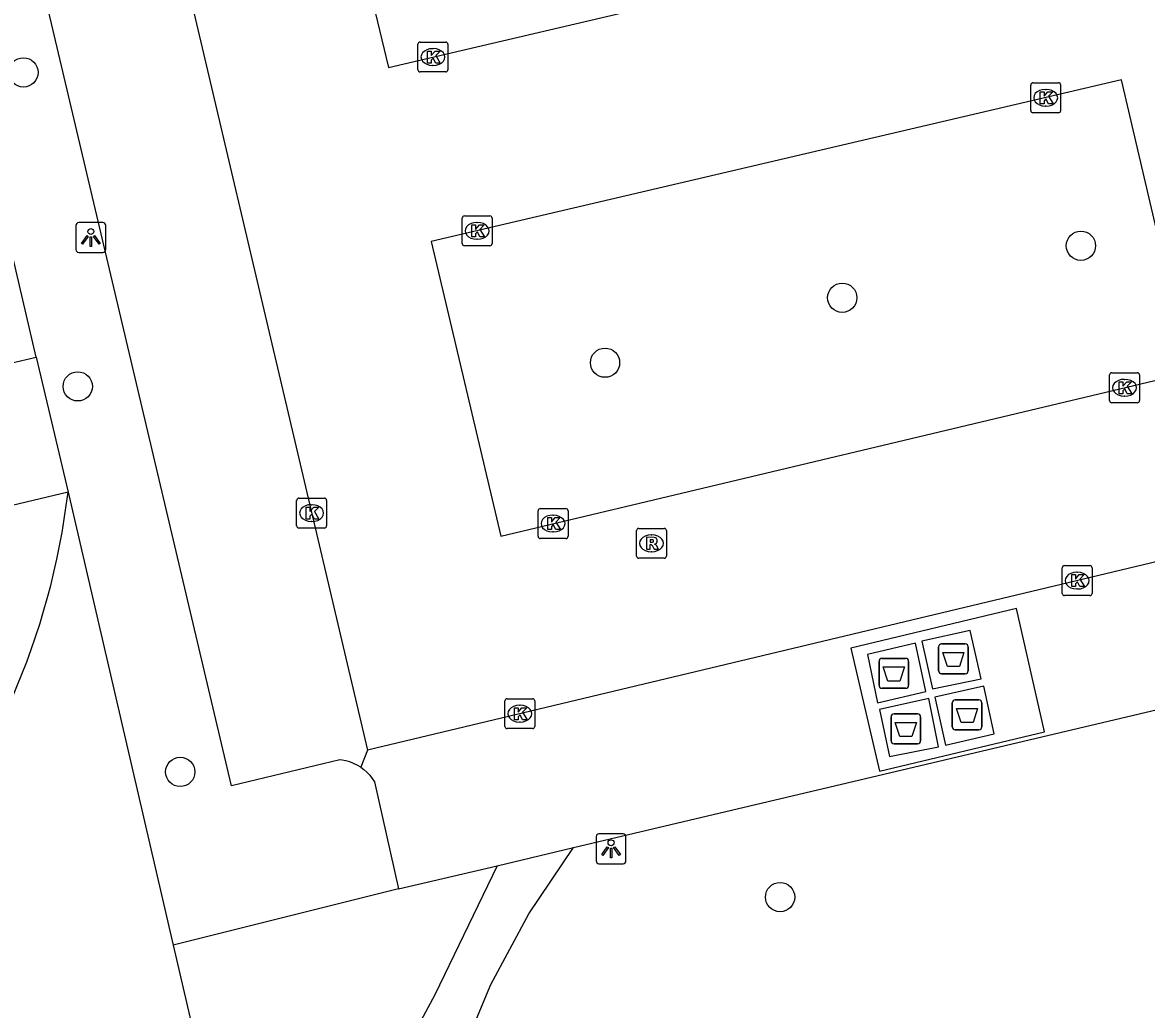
# Model space of a CAD drawing. Extents: x 158038 to 159242, y 380133 to 381214.
# Drawn here: x 158563.26 to 158600.84, y 381004.17 to 381037.18 of the extents above; entities that cross this region are included whole.
import ezdxf

# ---------------------------------------------------------------- set-up
doc = ezdxf.new("R2010")
doc.units = 0
for name, color, linetype in [('IMGEO_Afval_apart_plaats', 7, 'Continuous'), ('IMGEO_Boom', 7, 'Continuous'), ('IMGEO_Groenvoorziening', 7, 'Continuous'), ('IMGEO_Kolk', 7, 'Continuous'), ('IMGEO_Lichtpunt', 7, 'Continuous'), ('IMGEO_Pand', 7, 'Continuous'), ('IMGEO_Parkeervlak_open', 7, 'Continuous'), ('IMGEO_Rijbaan_lokaal_open', 7, 'Continuous'), ('IMGEO_Rioolput', 7, 'Continuous'), ('IMGEO_Voetpad_gesloten', 7, 'Continuous'), ('IMGEO_Voetpad_onverhard', 7, 'Continuous'), ('IMGEO_Voetpad_open', 7, 'Continuous')]:
    doc.layers.add(name, color=color, linetype=linetype)

msp = doc.modelspace()

# ---------------------------------------------------------------- linework, layer by layer
at = {"layer": 'IMGEO_Afval_apart_plaats'}
for p, q in [((158593.893, 381015.501), (158593.893, 381016.301)), ((158593.893, 381016.301), (158593.893, 381015.501)), ((158593.993, 381016.401), (158594.783, 381016.401)), ((158594.783, 381016.401), (158593.993, 381016.401)), ((158594.883, 381016.301), (158594.883, 381015.501)), ((158594.883, 381015.501), (158594.883, 381016.301)), ((158591.9, 381015.013), (158591.9, 381015.813)), ((158591.9, 381015.813), (158591.9, 381015.013)), ((158592, 381015.913), (158592.79, 381015.913)), ((158592.79, 381015.913), (158592, 381015.913)), ((158592.89, 381015.813), (158592.89, 381015.013)), ((158592.89, 381015.013), (158592.89, 381015.813)), ((158594.783, 381015.401), (158593.993, 381015.401)), ((158593.993, 381015.401), (158594.783, 381015.401)), ((158592.79, 381014.913), (158592, 381014.913)), ((158592, 381014.913), (158592.79, 381014.913)), ((158594.35, 381013.626), (158594.35, 381014.426)), ((158594.35, 381014.426), (158594.35, 381013.626)), ((158594.45, 381014.526), (158595.24, 381014.526)), ((158595.24, 381014.526), (158594.45, 381014.526)), ((158595.34, 381014.426), (158595.34, 381013.626)), ((158595.34, 381013.626), (158595.34, 381014.426)), ((158592.302, 381013.158), (158592.302, 381013.958)), ((158592.302, 381013.958), (158592.302, 381013.158)), ((158592.402, 381014.058), (158593.192, 381014.058)), ((158593.192, 381014.058), (158592.402, 381014.058)), ((158593.292, 381013.958), (158593.292, 381013.158)), ((158593.292, 381013.158), (158593.292, 381013.958)), ((158595.24, 381013.526), (158594.45, 381013.526)), ((158594.45, 381013.526), (158595.24, 381013.526)), ((158593.192, 381013.058), (158592.402, 381013.058)), ((158592.402, 381013.058), (158593.192, 381013.058))]:
    msp.add_line(p, q, dxfattribs=at)
for points in [[(158594.036, 381016.115), (158594.74, 381016.115), (158594.591, 381015.645), (158594.185, 381015.645), (158594.036, 381016.115)], [(158592.043, 381015.627), (158592.747, 381015.627), (158592.598, 381015.157), (158592.192, 381015.157), (158592.043, 381015.627)], [(158594.493, 381014.24), (158595.197, 381014.24), (158595.048, 381013.77), (158594.642, 381013.77), (158594.493, 381014.24)], [(158592.445, 381013.772), (158593.149, 381013.772), (158593, 381013.302), (158592.594, 381013.302), (158592.445, 381013.772)]]:
    msp.add_lwpolyline(points, dxfattribs=at)
for centre, start, end in [((158593.993, 381016.301), 90, 180), ((158593.993, 381016.301), 90, 180), ((158594.783, 381016.301), 0, 90), ((158594.783, 381016.301), 360, 90), ((158592, 381015.813), 90, 180), ((158592, 381015.813), 90, 180), ((158592.79, 381015.813), 0, 90), ((158592.79, 381015.813), 360, 90), ((158593.993, 381015.501), 180, 270), ((158593.993, 381015.501), 180, 270), ((158594.783, 381015.501), 270, 0), ((158594.783, 381015.501), 270, 0), ((158592, 381015.013), 180, 270), ((158592, 381015.013), 180, 270), ((158592.79, 381015.013), 270, 0), ((158592.79, 381015.013), 270, 0), ((158594.45, 381014.426), 90, 180), ((158594.45, 381014.426), 90, 180), ((158595.24, 381014.426), 0, 90), ((158595.24, 381014.426), 360, 90), ((158592.402, 381013.958), 90, 180), ((158592.402, 381013.958), 90, 180), ((158593.192, 381013.958), 0, 90), ((158593.192, 381013.958), 360, 90), ((158594.45, 381013.626), 180, 270), ((158594.45, 381013.626), 180, 270), ((158595.24, 381013.626), 270, 0), ((158595.24, 381013.626), 270, 0), ((158592.402, 381013.158), 180, 270), ((158592.402, 381013.158), 180, 270), ((158593.192, 381013.158), 270, 0), ((158593.192, 381013.158), 270, 0)]:
    msp.add_arc(centre, 0.1, start, end, dxfattribs=at)
at = {"layer": 'IMGEO_Boom'}
for centre in [(158563.292, 381035.506), (158598.652, 381029.712), (158590.671, 381027.973), (158582.738, 381025.801), (158565.106, 381025.009), (158568.535, 381012.118), (158588.592, 381007.932)]:
    msp.add_circle(centre, 0.489, dxfattribs=at)
at = {"layer": 'IMGEO_Groenvoorziening'}
for points in [[(158563.715, 381025.989), (158557.53, 381052.543)], [(158564.784, 381021.473), (158568.303, 381006.321)], [(158575.836, 381008.204), (158568.303, 381006.321)], [(158568.303, 381006.321), (158570.193, 380998.181), (158570.711, 380995.952)]]:
    msp.add_lwpolyline(points, dxfattribs=at)
msp.add_arc((158540.283, 381024.438), 24.68, 287.0029, 353.1004, dxfattribs=at)
at = {"layer": 'IMGEO_Kolk'}
for p, q in [((158576.484, 381035.595), (158576.484, 381036.447)), ((158576.559, 381036.521), (158577.411, 381036.521)), ((158577.485, 381036.447), (158577.485, 381035.595)), ((158576.972, 381036.301), (158576.997, 381036.301)), ((158576.995, 381035.741), (158576.97, 381035.741)), ((158577.411, 381035.521), (158576.559, 381035.521)), ((158596.973, 381034.233), (158596.973, 381035.085)), ((158597.048, 381035.159), (158597.9, 381035.159)), ((158597.461, 381034.939), (158597.486, 381034.939)), ((158597.974, 381035.085), (158597.974, 381034.233)), ((158597.484, 381034.379), (158597.459, 381034.379)), ((158597.9, 381034.159), (158597.048, 381034.159)), ((158577.963, 381029.782), (158577.963, 381030.634)), ((158578.038, 381030.708), (158578.89, 381030.708)), ((158578.451, 381030.488), (158578.476, 381030.488)), ((158578.964, 381030.634), (158578.964, 381029.782)), ((158578.89, 381029.708), (158578.038, 381029.708)), ((158578.474, 381029.928), (158578.449, 381029.928)), ((158599.61, 381024.537), (158599.61, 381025.389)), ((158599.685, 381025.463), (158600.537, 381025.463)), ((158600.098, 381025.243), (158600.123, 381025.243)), ((158600.611, 381025.389), (158600.611, 381024.537)), ((158600.537, 381024.463), (158599.685, 381024.463)), ((158600.121, 381024.683), (158600.096, 381024.683)), ((158572.427, 381020.346), (158572.427, 381021.198)), ((158572.502, 381021.272), (158573.354, 381021.272)), ((158572.915, 381021.052), (158572.94, 381021.052)), ((158573.428, 381021.198), (158573.428, 381020.346)), ((158580.5, 381019.995), (158580.5, 381020.847)), ((158580.575, 381020.921), (158581.427, 381020.921)), ((158580.988, 381020.701), (158581.013, 381020.701)), ((158581.501, 381020.847), (158581.501, 381019.995)), ((158573.354, 381020.272), (158572.502, 381020.272)), ((158572.938, 381020.492), (158572.913, 381020.492)), ((158581.427, 381019.921), (158580.575, 381019.921)), ((158581.011, 381020.141), (158580.986, 381020.141)), ((158598.024, 381018.088), (158598.024, 381018.94)), ((158598.099, 381019.014), (158598.951, 381019.014)), ((158598.512, 381018.794), (158598.537, 381018.794)), ((158599.025, 381018.94), (158599.025, 381018.088)), ((158598.951, 381018.014), (158598.099, 381018.014)), ((158598.535, 381018.234), (158598.51, 381018.234)), ((158579.388, 381013.638), (158579.388, 381014.49)), ((158579.463, 381014.564), (158580.315, 381014.564)), ((158579.876, 381014.344), (158579.901, 381014.344)), ((158580.389, 381014.49), (158580.389, 381013.638)), ((158580.315, 381013.564), (158579.463, 381013.564)), ((158579.899, 381013.784), (158579.874, 381013.784))]:
    msp.add_line(p, q, dxfattribs=at)
for points in [[(158576.484, 381035.595), (158576.484, 381036.447)], [(158576.559, 381036.521), (158577.411, 381036.521)], [(158577.485, 381036.447), (158577.485, 381035.595)], [(158576.805, 381036.221), (158576.928, 381036.221), (158576.928, 381036.07), (158577.058, 381036.221), (158577.222, 381036.221), (158577.076, 381036.07), (158577.229, 381035.821), (158577.077, 381035.821), (158576.992, 381035.985), (158576.928, 381035.918), (158576.928, 381035.821), (158576.805, 381035.821), (158576.805, 381036.221)], [(158577.411, 381035.521), (158576.559, 381035.521)], [(158596.973, 381034.233), (158596.973, 381035.085)], [(158597.048, 381035.159), (158597.9, 381035.159)], [(158597.974, 381035.085), (158597.974, 381034.233)], [(158597.294, 381034.859), (158597.417, 381034.859), (158597.417, 381034.708), (158597.547, 381034.859), (158597.711, 381034.859), (158597.565, 381034.708), (158597.718, 381034.459), (158597.566, 381034.459), (158597.481, 381034.623), (158597.417, 381034.556), (158597.417, 381034.459), (158597.294, 381034.459), (158597.294, 381034.859)], [(158597.9, 381034.159), (158597.048, 381034.159)], [(158577.963, 381029.782), (158577.963, 381030.634)], [(158578.038, 381030.708), (158578.89, 381030.708)], [(158578.284, 381030.408), (158578.407, 381030.408), (158578.407, 381030.257), (158578.537, 381030.408), (158578.701, 381030.408), (158578.555, 381030.257), (158578.708, 381030.008), (158578.556, 381030.008), (158578.471, 381030.172), (158578.407, 381030.105), (158578.407, 381030.008), (158578.284, 381030.008), (158578.284, 381030.408)], [(158578.964, 381030.634), (158578.964, 381029.782)], [(158578.89, 381029.708), (158578.038, 381029.708)], [(158599.61, 381024.537), (158599.61, 381025.389)], [(158599.685, 381025.463), (158600.537, 381025.463)], [(158599.931, 381025.163), (158600.054, 381025.163), (158600.054, 381025.012), (158600.184, 381025.163), (158600.348, 381025.163), (158600.202, 381025.012), (158600.355, 381024.763), (158600.203, 381024.763), (158600.118, 381024.927), (158600.054, 381024.86), (158600.054, 381024.763), (158599.931, 381024.763), (158599.931, 381025.163)], [(158600.611, 381025.389), (158600.611, 381024.537)], [(158600.537, 381024.463), (158599.685, 381024.463)], [(158572.427, 381020.346), (158572.427, 381021.198)], [(158572.502, 381021.272), (158573.354, 381021.272)], [(158573.428, 381021.198), (158573.428, 381020.346)], [(158572.748, 381020.972), (158572.871, 381020.972), (158572.871, 381020.821), (158573.001, 381020.972), (158573.165, 381020.972), (158573.019, 381020.821), (158573.172, 381020.572), (158573.02, 381020.572), (158572.935, 381020.736), (158572.871, 381020.669), (158572.871, 381020.572), (158572.748, 381020.572), (158572.748, 381020.972)], [(158580.5, 381019.995), (158580.5, 381020.847)], [(158580.575, 381020.921), (158581.427, 381020.921)], [(158581.501, 381020.847), (158581.501, 381019.995)], [(158573.354, 381020.272), (158572.502, 381020.272)], [(158580.821, 381020.621), (158580.944, 381020.621), (158580.944, 381020.47), (158581.074, 381020.621), (158581.238, 381020.621), (158581.092, 381020.47), (158581.245, 381020.221), (158581.093, 381020.221), (158581.008, 381020.385), (158580.944, 381020.318), (158580.944, 381020.221), (158580.821, 381020.221), (158580.821, 381020.621)], [(158581.427, 381019.921), (158580.575, 381019.921)], [(158598.024, 381018.088), (158598.024, 381018.94)], [(158598.099, 381019.014), (158598.951, 381019.014)], [(158599.025, 381018.94), (158599.025, 381018.088)], [(158598.345, 381018.714), (158598.468, 381018.714), (158598.468, 381018.563), (158598.598, 381018.714), (158598.762, 381018.714), (158598.616, 381018.563), (158598.769, 381018.314), (158598.617, 381018.314), (158598.532, 381018.478), (158598.468, 381018.411), (158598.468, 381018.314), (158598.345, 381018.314), (158598.345, 381018.714)], [(158598.951, 381018.014), (158598.099, 381018.014)], [(158579.388, 381013.638), (158579.388, 381014.49)], [(158579.463, 381014.564), (158580.315, 381014.564)], [(158579.709, 381014.264), (158579.832, 381014.264), (158579.832, 381014.113), (158579.962, 381014.264), (158580.126, 381014.264), (158579.98, 381014.113), (158580.133, 381013.864), (158579.981, 381013.864), (158579.896, 381014.028), (158579.832, 381013.961), (158579.832, 381013.864), (158579.709, 381013.864), (158579.709, 381014.264)], [(158580.389, 381014.49), (158580.389, 381013.638)], [(158580.315, 381013.564), (158579.463, 381013.564)]]:
    msp.add_lwpolyline(points, dxfattribs=at)
for centre, start, end in [((158576.561, 381036.445), 91.552, 178.448), ((158576.561, 381036.445), 91.552, 178.448), ((158577.409, 381036.445), 1.552, 88.448), ((158577.409, 381036.445), 1.552, 88.448), ((158576.561, 381035.597), 181.552, 268.448), ((158576.561, 381035.597), 181.552, 268.448), ((158577.409, 381035.597), 271.552, 358.448), ((158577.409, 381035.597), 271.552, 358.448), ((158597.05, 381035.083), 91.552, 178.448), ((158597.05, 381035.083), 91.552, 178.448), ((158597.898, 381035.083), 1.552, 88.448), ((158597.898, 381035.083), 1.552, 88.448), ((158597.05, 381034.235), 181.552, 268.448), ((158597.05, 381034.235), 181.552, 268.448), ((158597.898, 381034.235), 271.552, 358.448), ((158597.898, 381034.235), 271.552, 358.448), ((158578.04, 381030.632), 91.552, 178.448), ((158578.04, 381030.632), 91.552, 178.448), ((158578.888, 381030.632), 1.552, 88.448), ((158578.888, 381030.632), 1.552, 88.448), ((158578.04, 381029.784), 181.552, 268.448), ((158578.04, 381029.784), 181.552, 268.448), ((158578.888, 381029.784), 271.552, 358.448), ((158578.888, 381029.784), 271.552, 358.448), ((158599.687, 381025.387), 91.552, 178.448), ((158599.687, 381025.387), 91.552, 178.448), ((158600.535, 381025.387), 1.552, 88.448), ((158600.535, 381025.387), 1.552, 88.448), ((158599.687, 381024.539), 181.552, 268.448), ((158599.687, 381024.539), 181.552, 268.448), ((158600.535, 381024.539), 271.552, 358.448), ((158600.535, 381024.539), 271.552, 358.448), ((158572.504, 381021.196), 91.552, 178.448), ((158572.504, 381021.196), 91.552, 178.448), ((158573.352, 381021.196), 1.552, 88.448), ((158573.352, 381021.196), 1.552, 88.448), ((158580.577, 381020.845), 91.552, 178.448), ((158580.577, 381020.845), 91.552, 178.448), ((158581.425, 381020.845), 1.552, 88.448), ((158581.425, 381020.845), 1.552, 88.448), ((158572.504, 381020.348), 181.552, 268.448), ((158572.504, 381020.348), 181.552, 268.448), ((158573.352, 381020.348), 271.552, 358.448), ((158573.352, 381020.348), 271.552, 358.448), ((158580.577, 381019.997), 181.552, 268.448), ((158580.577, 381019.997), 181.552, 268.448), ((158581.425, 381019.997), 271.552, 358.448), ((158581.425, 381019.997), 271.552, 358.448), ((158598.101, 381018.938), 91.552, 178.448), ((158598.101, 381018.938), 91.552, 178.448), ((158598.949, 381018.938), 1.552, 88.448), ((158598.949, 381018.938), 1.552, 88.448), ((158598.101, 381018.09), 181.552, 268.448), ((158598.101, 381018.09), 181.552, 268.448), ((158598.949, 381018.09), 271.552, 358.448), ((158598.949, 381018.09), 271.552, 358.448), ((158579.465, 381014.488), 91.552, 178.448), ((158579.465, 381014.488), 91.552, 178.448), ((158580.313, 381014.488), 1.552, 88.448), ((158580.313, 381014.488), 1.552, 88.448), ((158579.465, 381013.64), 181.552, 268.448), ((158579.465, 381013.64), 181.552, 268.448), ((158580.313, 381013.64), 271.552, 358.448), ((158580.313, 381013.64), 271.552, 358.448)]:
    msp.add_arc(centre, 0.0765, start, end, dxfattribs=at)
for centre, major_axis, ratio, start_param, end_param in [((158576.971, 381036.021), (-0.387, 0.002), 0.722429, 4.712389, 7.853982), ((158576.996, 381036.021), (-0.39, 0.002), 0.717154, 1.570796, 4.712389), ((158597.46, 381034.659), (-0.387, 0.002), 0.722429, 4.712389, 7.853982), ((158597.485, 381034.659), (-0.39, 0.002), 0.717154, 1.570796, 4.712389), ((158578.45, 381030.208), (-0.387, 0.002), 0.722429, 4.712389, 7.853982), ((158578.475, 381030.208), (-0.39, 0.002), 0.717154, 1.570796, 4.712389), ((158600.097, 381024.963), (-0.387, 0.002), 0.722429, 4.712389, 7.853982), ((158600.122, 381024.963), (-0.39, 0.002), 0.717154, 1.570796, 4.712389), ((158572.914, 381020.772), (-0.387, 0.002), 0.722429, 4.712389, 7.853982), ((158572.939, 381020.772), (-0.39, 0.002), 0.717154, 1.570796, 4.712389), ((158580.987, 381020.421), (-0.387, 0.002), 0.722429, 4.712389, 7.853982), ((158581.012, 381020.421), (-0.39, 0.002), 0.717154, 1.570796, 4.712389), ((158598.511, 381018.514), (-0.387, 0.002), 0.722429, 4.712389, 7.853982), ((158598.536, 381018.514), (-0.39, 0.002), 0.717154, 1.570796, 4.712389), ((158579.875, 381014.064), (-0.387, 0.002), 0.722429, 4.712389, 7.853982), ((158579.9, 381014.064), (-0.39, 0.002), 0.717154, 1.570796, 4.712389)]:
    msp.add_ellipse(centre, major_axis=major_axis, ratio=ratio, start_param=start_param, end_param=end_param, dxfattribs=at)
at = {"layer": 'IMGEO_Lichtpunt'}
for p, q in [((158565.948, 381030.483), (158565.14, 381030.483)), ((158565.948, 381030.483), (158565.14, 381030.483)), ((158565.046, 381030.388), (158565.046, 381029.581)), ((158565.046, 381030.388), (158565.046, 381029.581)), ((158566.042, 381029.581), (158566.042, 381030.388)), ((158566.042, 381029.581), (158566.042, 381030.388)), ((158565.14, 381029.487), (158565.948, 381029.487)), ((158565.14, 381029.487), (158565.948, 381029.487)), ((158582.441, 381009.95), (158582.441, 381009.143)), ((158582.441, 381009.95), (158582.441, 381009.143)), ((158583.343, 381010.045), (158582.535, 381010.045)), ((158583.343, 381010.045), (158582.535, 381010.045)), ((158583.437, 381009.143), (158583.437, 381009.95)), ((158583.437, 381009.143), (158583.437, 381009.95)), ((158582.535, 381009.049), (158583.343, 381009.049)), ((158582.535, 381009.049), (158583.343, 381009.049))]:
    msp.add_line(p, q, dxfattribs=at)
for points in [[(158565.42, 381030.052), (158565.459, 381030.024), (158565.271, 381029.762), (158565.233, 381029.789), (158565.42, 381030.052)], [(158565.632, 381030.024), (158565.67, 381030.051), (158565.857, 381029.789), (158565.818, 381029.761), (158565.632, 381030.024)], [(158565.522, 381030.004), (158565.569, 381030.004), (158565.569, 381029.682), (158565.522, 381029.682), (158565.522, 381030.004)], [(158582.815, 381009.614), (158582.854, 381009.586), (158582.666, 381009.324), (158582.628, 381009.351), (158582.815, 381009.614)], [(158582.917, 381009.566), (158582.964, 381009.566), (158582.964, 381009.244), (158582.917, 381009.244), (158582.917, 381009.566)], [(158583.027, 381009.586), (158583.065, 381009.613), (158583.252, 381009.351), (158583.213, 381009.323), (158583.027, 381009.586)]]:
    msp.add_lwpolyline(points, dxfattribs=at)
for centre in [(158565.545, 381030.186), (158582.94, 381009.748)]:
    msp.add_circle(centre, 0.0994, dxfattribs=at)
for centre, start, end in [((158565.14, 381030.388), 90, 180), ((158565.14, 381030.388), 90, 180), ((158565.948, 381030.388), 0, 90), ((158565.948, 381030.388), 0, 90), ((158565.14, 381029.581), 180, 270), ((158565.14, 381029.581), 180, 270), ((158565.948, 381029.581), 270, 0), ((158565.948, 381029.581), 270, 360), ((158582.535, 381009.95), 90, 180), ((158582.535, 381009.95), 90, 180), ((158583.343, 381009.95), 0, 90), ((158583.343, 381009.95), 0, 90), ((158582.535, 381009.143), 180, 270), ((158582.535, 381009.143), 180, 270), ((158583.343, 381009.143), 270, 0), ((158583.343, 381009.143), 270, 360)]:
    msp.add_arc(centre, 0.0946, start, end, dxfattribs=at)
at = {"layer": 'IMGEO_Pand'}
for points in [[(158564.784, 381021.473), (158562.203, 381020.862), (158561.134, 381025.379), (158563.715, 381025.989)], [(158563.715, 381025.989), (158564.784, 381021.473)]]:
    msp.add_lwpolyline(points, dxfattribs=at)
at = {"layer": 'IMGEO_Parkeervlak_open'}
for points in [[(158574.57, 381012.274), (158574.454, 381012.345), (158574.333, 381012.404), (158574.207, 381012.453), (158574.077, 381012.49), (158573.945, 381012.515), (158573.87, 381012.524), (158570.246, 381011.648), (158561.469, 381048.81), (158564.971, 381049.628), (158565.058, 381049.657), (158565.142, 381049.695), (158565.222, 381049.739), (158565.298, 381049.791), (158565.369, 381049.849), (158565.435, 381049.913), (158565.495, 381049.983), (158565.548, 381050.058), (158565.594, 381050.137)], [(158581.681, 381009.586), (158619.511, 381018.528), (158620.577, 381018.781)], [(158574.795, 381012.849), (158574.57, 381012.274)], [(158574.57, 381012.274), (158574.678, 381012.194), (158574.779, 381012.105), (158574.872, 381012.006), (158574.955, 381011.9), (158575.029, 381011.787), (158575.836, 381008.204)], [(158575.836, 381008.204), (158579.129, 381008.982)]]:
    msp.add_lwpolyline(points, dxfattribs=at)
at = {"layer": 'IMGEO_Rijbaan_lokaal_open'}
for points in [[(158575.499, 381035.671), (158600.652, 381041.569), (158598.256, 381051.456), (158573.124, 381045.537), (158575.499, 381035.671)], [(158566.064, 381049.93), (158574.795, 381012.849)], [(158600.005, 381035.253), (158576.925, 381029.849), (158579.25, 381020.004), (158602.293, 381025.481), (158600.005, 381035.253)], [(158620.577, 381018.781), (158619.46, 381023.514), (158574.795, 381012.849)]]:
    msp.add_lwpolyline(points, dxfattribs=at)
at = {"layer": 'IMGEO_Rioolput'}
for p, q in [((158583.866, 381020.261), (158584.718, 381020.261)), ((158583.791, 381019.335), (158583.791, 381020.187)), ((158584.279, 381020.041), (158584.304, 381020.041)), ((158584.792, 381020.187), (158584.792, 381019.335)), ((158584.718, 381019.261), (158583.866, 381019.261)), ((158584.302, 381019.481), (158584.277, 381019.481))]:
    msp.add_line(p, q, dxfattribs=at)
for points in [[(158583.866, 381020.261), (158584.718, 381020.261)], [(158583.791, 381019.335), (158583.791, 381020.187)], [(158584.38, 381019.959), (158584.128, 381019.961), (158584.128, 381019.561)], [(158584.306, 381019.88), (158584.252, 381019.88), (158584.252, 381019.799)], [(158584.792, 381020.187), (158584.792, 381019.335)], [(158584.128, 381019.561), (158584.252, 381019.561), (158584.252, 381019.723), (158584.263, 381019.723)], [(158584.252, 381019.799), (158584.304, 381019.799)], [(158584.31, 381019.694), (158584.381, 381019.561), (158584.521, 381019.561), (158584.456, 381019.687)], [(158584.718, 381019.261), (158583.866, 381019.261)]]:
    msp.add_lwpolyline(points, dxfattribs=at)
for centre, radius, start, end in [((158583.868, 381020.185), 0.0765, 91.552, 178.448), ((158583.868, 381020.185), 0.0765, 91.552, 178.448), ((158584.716, 381020.185), 0.0765, 1.552, 88.448), ((158584.716, 381020.185), 0.0765, 1.552, 88.448), ((158584.312, 381019.784), 0.0964, 77.0061, 93.1865), ((158584.379, 381019.849), 0.109, 350.3612, 89.416), ((158584.262, 381019.67), 0.0533, 26.0293, 88.6989), ((158584.288, 381019.988), 0.19, 274.7715, 282.9687), ((158584.326, 381019.841), 0.0378, 276.6634, 79.6772), ((158584.377, 381019.849), 0.112, 277.5842, 350.9817), ((158584.361, 381019.634), 0.108, 29.5134, 73.7905), ((158583.868, 381019.337), 0.0765, 181.552, 268.448), ((158583.868, 381019.337), 0.0765, 181.552, 268.448), ((158584.716, 381019.337), 0.0765, 271.552, 358.448), ((158584.716, 381019.337), 0.0765, 271.552, 358.448)]:
    msp.add_arc(centre, radius, start, end, dxfattribs=at)
for centre, major_axis, ratio, start_param, end_param in [((158584.278, 381019.761), (-0.387, 0.002), 0.722429, 4.712389, 7.853982), ((158584.303, 381019.761), (-0.39, 0.002), 0.717154, 1.570796, 4.712389)]:
    msp.add_ellipse(centre, major_axis=major_axis, ratio=ratio, start_param=start_param, end_param=end_param, dxfattribs=at)
at = {"layer": 'IMGEO_Voetpad_gesloten'}
for points in [[(158593.336, 381016.493), (158593.694, 381014.894), (158595.315, 381015.233), (158594.952, 381016.849), (158593.336, 381016.493)], [(158591.844, 381014.429), (158593.471, 381014.811), (158593.118, 381016.426), (158591.515, 381016.039), (158591.844, 381014.429)], [(158595.748, 381013.391), (158595.404, 381014.985), (158593.761, 381014.621), (158594.126, 381013.017), (158595.748, 381013.391)], [(158593.889, 381012.952), (158593.561, 381014.571), (158591.919, 381014.201), (158592.247, 381012.629), (158593.889, 381012.952)]]:
    msp.add_lwpolyline(points, dxfattribs=at)
at = {"layer": 'IMGEO_Voetpad_onverhard'}
for points in [[(158576.573, 380997.347), (158577.099, 380999.96), (158577.884, 381002.527), (158578.92, 381005.011), (158580.193, 381007.374), (158581.681, 381009.586)], [(158579.129, 381008.982), (158581.681, 381009.586)], [(158579.129, 381008.982), (158577.048, 381004.662), (158574.769, 381000.44), (158572.298, 380996.33)]]:
    msp.add_lwpolyline(points, dxfattribs=at)
at = {"layer": 'IMGEO_Voetpad_open'}
msp.add_lwpolyline([(158591.911, 381012.147), (158597.436, 381013.455), (158596.494, 381017.586), (158590.958, 381016.252), (158591.911, 381012.147)], dxfattribs=at)

doc.saveas('drawing.dxf')
